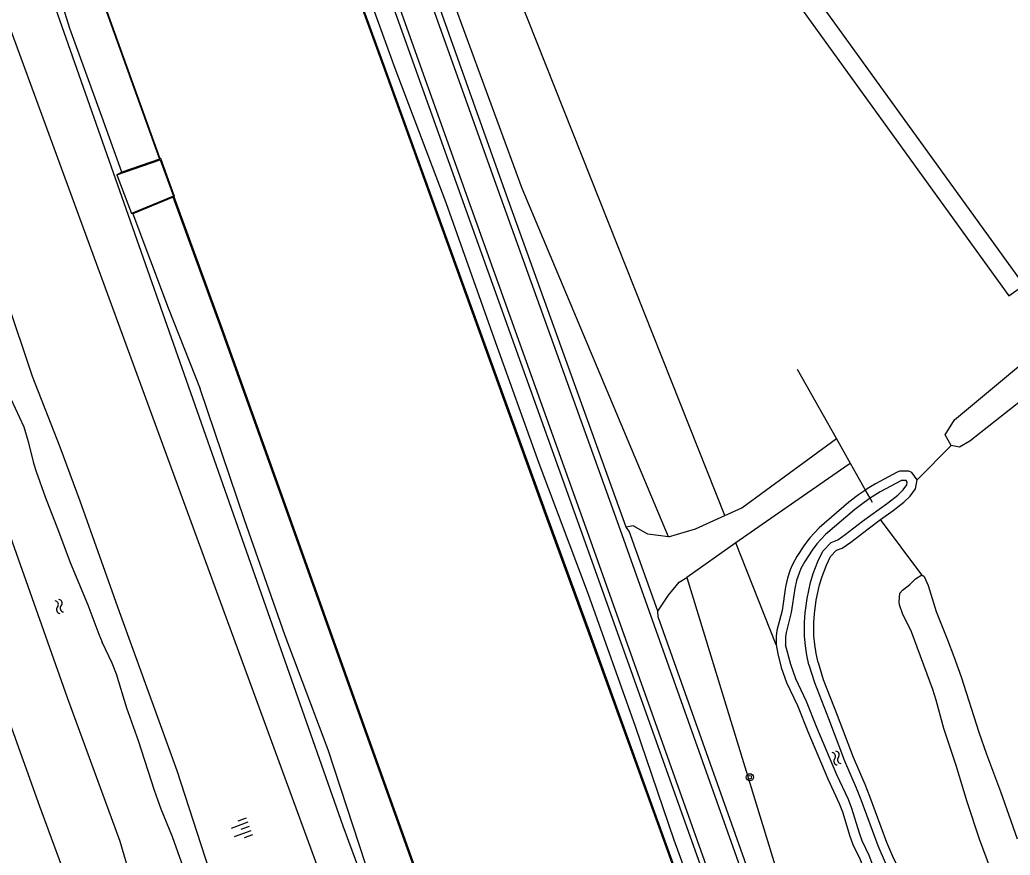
# Model space of a CAD drawing. Extents: x 135990 to 139000, y 393500 to 396000.
# Drawn here: x 136176.2 to 136287.5, y 395619.4 to 395713.3 of the extents above; entities that cross this region are included whole.
import ezdxf

# ---------------------------------------------------------------- set-up
doc = ezdxf.new("R2010")
doc.units = 0
for name, color, linetype in [('gg-afsc-hekwerk', 7, 'Continuous'), ('gg-afsc-muur', 7, 'Continuous'), ('gg-knt-bovenkant onderkant talud', 7, 'Continuous'), ('gg-knt-onverhard', 7, 'Continuous'), ('gg-knt-verharding', 7, 'Continuous'), ('gg-knt-verharding nz', 7, 'Continuous'), ('gg-kntw-bovenkant insteek waterloop', 7, 'Continuous'), ('gt-grn-groengrens', 7, 'Continuous'), ('gt-symb-boom', 7, 'Continuous'), ('gt-symb-talud symbool', 7, 'Continuous'), ('gt-symb-watersymbool', 7, 'Continuous'), ('gx-grn-maaiveld', 7, 'Continuous')]:
    doc.layers.add(name, color=color, linetype=linetype)

# ---------------------------------------------------------------- blocks, each defined once
blk = doc.blocks.new('gt0-WA')
at = {"layer": 'gt-symb-watersymbool'}
for centre, start, end in [((-0.32, 0.02), 28.0725, 151.9275), ((0.43, 0.42), 208.0725, 331.9275), ((-0.32, -0.43), 28.0725, 151.9275), ((0.43, -0.03), 208.0725, 331.9275)]:
    blk.add_arc(centre, 0.425, start, end, dxfattribs=at)
blk = doc.blocks.new('gt0-BOOM')
at = {"layer": 'gt-symb-boom'}
for radius in [0.4, 0.2]:
    blk.add_circle((0, 0), radius, dxfattribs=at)
blk = doc.blocks.new('gt0-TALUD_1')
at = {"layer": 'gt-symb-talud symbool'}
for p, q in [((-1, -1), (-1, 0)), ((-0.5, -2), (-0.5, 0)), ((0, -1), (0, 0)), ((0.5, -2), (0.5, 0)), ((1, -1), (1, 0))]:
    blk.add_line(p, q, dxfattribs=at)

msp = doc.modelspace()

# ---------------------------------------------------------------- linework, layer by layer
at = {"layer": 'gg-afsc-hekwerk'}
for p, q in [((136267.95, 395666.225), (136263.578, 395673.977)), ((136269.528, 395663.429), (136267.95, 395666.225)), ((136271.206, 395660.454), (136269.528, 395663.429)), ((136271.723, 395659.536), (136271.206, 395660.454)), ((136272.005, 395659.036), (136271.723, 395659.536))]:
    msp.add_line(p, q, dxfattribs=at)
at = {"layer": 'gg-afsc-muur'}
for points in [[(136191.888, 395697.671), (136184.933, 395717.011), (136178.689, 395734.547)], [(136259.931, 395509.357), (136254.186, 395525.052), (136247.898, 395542.306), (136241.507, 395559.973), (136234.006, 395580.813), (136226.44, 395601.73), (136221.026, 395616.691), (136214.471, 395634.963), (136206.145, 395658.252), (136198.884, 395678.493), (136193.463, 395693.316)]]:
    msp.add_lwpolyline(points, dxfattribs=at)
at = {"layer": 'gg-knt-bovenkant onderkant talud'}
msp.add_line((136251.141, 395650.628), (136262.417, 395613.876), dxfattribs=at)
msp.add_lwpolyline([(136249.062, 395655.202), (136232.635, 395694.301), (136212.963, 395747.797), (136208.496, 395759.474), (136204.504, 395770.218), (136202.196, 395776.981)], dxfattribs=at)
at = {"layer": 'gg-knt-onverhard'}
msp.add_line((136256.634, 395654.507), (136251.141, 395650.628), dxfattribs=at)
for points in [[(136255.405, 395657.603), (136257.307, 395658.467), (136267.95, 395666.225)], [(136269.528, 395663.429), (136269.388, 395663.35), (136259.58, 395656.588), (136256.634, 395654.507)], [(136249.062, 395655.202), (136252.113, 395656.108), (136255.405, 395657.603)], [(136249.062, 395655.202), (136246.757, 395655.502), (136245.094, 395656.433), (136244.295, 395656.286)], [(136247.863, 395646.864), (136249.067, 395648.641), (136250.277, 395650.099), (136251.141, 395650.628)]]:
    msp.add_lwpolyline(points, dxfattribs=at)
at = {"layer": 'gg-knt-verharding'}
for points in [[(136157.159, 395790.858), (136168.331, 395760.2), (136176.251, 395725.65), (136212.461, 395622.74), (136229.361, 395577.101), (136254.981, 395504.101), (136255.48, 395500)], [(136244.295, 395656.286), (136230.86, 395693.582), (136211.713, 395747.336), (136207.367, 395759.044), (136203.093, 395769.73)], [(136255.708, 395609.808), (136239.744, 395654.526), (136226.317, 395691.893), (136206.997, 395745.883), (136202.792, 395757.151), (136198.369, 395768.24)], [(136247.863, 395646.864), (136244.653, 395655.833), (136244.295, 395656.286)], [(136260.247, 395611.542), (136247.899, 395646.197), (136247.863, 395646.864)]]:
    msp.add_lwpolyline(points, dxfattribs=at)
at = {"layer": 'gg-knt-verharding nz'}
for points in [[(136259.572, 395611.284), (136243.654, 395655.964), (136230.221, 395693.319), (136211.055, 395746.99), (136206.688, 395758.699), (136202.442, 395769.391), (136200.364, 395774.717), (136199.399, 395777.408), (136198.877, 395779.004)], [(136256.275, 395610.025), (136240.32, 395654.726), (136226.925, 395692.057), (136207.584, 395746.156), (136203.424, 395757.41), (136198.987, 395768.549), (136196.919, 395773.855), (136195.542, 395777.827)]]:
    msp.add_lwpolyline(points, dxfattribs=at)
at = {"layer": 'gg-kntw-bovenkant insteek waterloop'}
for points in [[(136312.713, 395786.068), (136312.21, 395786.661), (136238.189, 395750.233), (136287.33, 395682.257), (136289.018, 395683.478)], [(136312.713, 395786.068), (136312.541, 395784.933), (136241.094, 395749.771), (136289.018, 395683.478)], [(136281.202, 395668.353), (136295.125, 395679.89), (136307.445, 395690.381), (136318.514, 395699.68), (136329.768, 395709.948), (136337.51, 395717.408), (136339.617, 395718.971), (136341.332, 395719.663), (136342.757, 395719.536), (136344.876, 395717.541)], [(136350.574, 395694.566), (136343.049, 395711.51), (136342.47, 395712.618), (136341.799, 395713.216), (136340.884, 395713.199), (136338.675, 395711.736), (136330.005, 395704.717), (136317.087, 395693.961), (136304.062, 395683.254), (136294.096, 395674.737), (136282.919, 395665.944), (136281.763, 395665.262), (136280.845, 395665.449)], [(136280.845, 395665.449), (136280.164, 395666.657), (136281.202, 395668.353)], [(136277.026, 395661.583), (136276.4, 395662.406), (136276.062, 395662.562), (136275.056, 395662.558), (136274.758, 395662.458), (136272.329, 395661.159), (136271.376, 395660.57), (136271.206, 395660.454)], [(136264.856, 395640.829), (136264.616, 395641.907), (136264.451, 395642.966), (136264.357, 395644.044), (136264.357, 395645.604), (136264.435, 395646.668), (136264.633, 395648.256), (136265.014, 395650.071), (136265.339, 395651.091), (136265.866, 395652.439), (136266.41, 395653.571), (136267.349, 395654.579), (136268.091, 395654.87), (136268.922, 395655.442), (136270.87, 395656.948), (136273.69, 395658.996), (136274.833, 395659.886), (136275.447, 395660.464), (136275.838, 395661.025), (136275.901, 395661.328), (136275.762, 395661.511), (136275.23, 395661.509), (136275.176, 395661.491), (136272.853, 395660.249), (136271.948, 395659.689), (136271.723, 395659.536)], [(136272.911, 395657.133), (136274.321, 395658.157), (136275.517, 395659.088), (136276.246, 395659.774), (136276.822, 395660.601), (136277.026, 395661.583)], [(136271.206, 395660.454), (136270.42, 395659.918), (136269.334, 395659.073), (136266.001, 395656.212), (136264.948, 395655.101), (136264.339, 395654.305), (136263.475, 395652.973), (136263.007, 395652.088), (136262.756, 395651.506), (136262.446, 395650.557), (136262.224, 395649.579), (136261.823, 395646.908), (136261.26, 395644.678), (136261.166, 395644.053), (136261.18, 395643.061)], [(136271.723, 395659.536), (136271.039, 395659.069), (136269.999, 395658.26), (136266.726, 395655.45), (136265.748, 395654.419), (136265.198, 395653.699), (136264.381, 395652.441), (136263.955, 395651.634), (136263.739, 395651.134), (136263.459, 395650.277), (136263.257, 395649.385), (136262.854, 395646.701), (136262.291, 395644.471), (136262.217, 395643.982), (136262.23, 395643.076)], [(136265.872, 395641.098), (136265.648, 395642.102), (136265.494, 395643.092), (136265.407, 395644.09), (136265.407, 395645.566), (136265.48, 395646.564), (136265.67, 395648.083), (136266.031, 395649.803), (136266.329, 395650.74), (136266.83, 395652.02), (136267.287, 395652.972), (136267.955, 395653.689), (136268.587, 395653.937), (136269.541, 395654.593), (136271.5, 395656.108), (136272.911, 395657.133)], [(136298.161, 395583.351), (136296.365, 395587.464), (136295.224, 395590.238), (136294.008, 395593.507), (136291.452, 395600.821), (136289.399, 395605.998), (136288.131, 395609.5), (136286.491, 395614.582), (136284.029, 395621.241), (136282.622, 395625.434), (136281.38, 395629.513), (136280.006, 395633.683), (136279.142, 395636.851), (136278.758, 395638.037), (136276.359, 395644.545), (136275.37, 395646.595), (136275.036, 395647.56), (136274.978, 395647.889), (136275.083, 395648.869), (136275.348, 395649.191), (136276.19, 395649.828), (136276.827, 395650.489), (136277.546, 395650.939)], [(136277.546, 395650.939), (136277.784, 395650.761), (136278.254, 395649.733), (136279.139, 395646.811), (136280.435, 395643.63), (136281.149, 395641.755), (136281.944, 395639.463), (136283.945, 395633.27), (136284.806, 395630.799), (136286.376, 395626.612), (136288.236, 395621.278)], [(136261.18, 395643.061), (136261.34, 395642.065), (136261.737, 395640.515), (136262.337, 395638.822), (136263.551, 395636.258), (136264.716, 395633.342), (136266.975, 395628.006), (136268.259, 395625.248), (136268.613, 395624.313), (136269.46, 395621.58), (136269.792, 395620.638), (136270.6, 395618.955), (136271.59, 395616.31)]]:
    msp.add_lwpolyline(points, dxfattribs=at)
at = {"layer": 'gt-grn-groengrens'}
for p, q in [((136277.026, 395661.583), (136280.845, 395665.449)), ((136277.546, 395650.939), (136272.911, 395657.133)), ((136261.18, 395643.061), (136256.634, 395654.507))]:
    msp.add_line(p, q, dxfattribs=at)
at = {"layer": 'gx-grn-maaiveld'}
for p, q in [((136255.405, 395657.603), (136207.756, 395777.581)), ((136187.616, 395696.148), (136187.066, 395695.858)), ((136187.066, 395695.858), (136188.69, 395691.513)), ((136193.404, 395693.341), (136188.849, 395691.484)), ((136193.404, 395693.341), (136193.504, 395693.382)), ((136188.849, 395691.484), (136188.69, 395691.513))]:
    msp.add_line(p, q, dxfattribs=at)
for points in [[(136274.37, 395550.499), (136267.142, 395569.642), (136260.263, 395588.766), (136254.957, 395603.355), (136247.334, 395624.422), (136240.154, 395644.264), (136235.242, 395657.663), (136216.831, 395708.546), (136200.473, 395753.309), (136200.567, 395753.343), (136201.635, 395750.421)], [(136202.014, 395749.383), (136216.925, 395708.58), (136235.336, 395657.697), (136240.248, 395644.298), (136253.09, 395608.808)], [(136203.392, 395749.871), (136206.925, 395739.488), (136212.689, 395723.375), (136218.301, 395707.836), (136224.046, 395692.753), (136229.432, 395677.549), (136234.478, 395663.462), (136240.048, 395648.769), (136245.336, 395633.92), (136249.682, 395621.185), (136254.063, 395609.18)], [(136252.31, 395500), (136215.609, 395601.865), (136172.424, 395719.514), (136169.925, 395727.348), (136165.986, 395746.754)], [(136193.504, 395693.382), (136193.552, 395693.401), (136191.993, 395697.673), (136191.946, 395697.657), (136184.98, 395717.028), (136178.736, 395734.564), (136178.642, 395734.531)], [(136178.642, 395734.531), (136184.886, 395716.995), (136191.845, 395697.622), (136187.616, 395696.148)], [(136187.616, 395696.148), (136185.391, 395702.397), (136181.788, 395712.282), (136178.564, 395722.67), (136176.795, 395727.241)], [(136166.649, 395702.888), (136167.035, 395700.587), (136167.611, 395697.873), (136169.096, 395694.803), (136171.039, 395689.969), (136174.608, 395681.982), (136177.548, 395673.225), (136180.642, 395665.308), (136182.889, 395659.243), (136187.33, 395646.796), (136191, 395636.719), (136193.818, 395628.955), (136197.838, 395616.492), (136201.838, 395607.549), (136204.055, 395602.892), (136205.636, 395599.728), (136206.785, 395598.097), (136207.773, 395597.242), (136208.437, 395596.897), (136209.342, 395596.784)], [(136164.374, 395700.544), (136164.898, 395699.263), (136166.541, 395696.143), (136167.12, 395694.896), (136168.444, 395691.119), (136170.115, 395687.047), (136170.785, 395684.864), (136171.633, 395681.619), (136172.196, 395679.7), (136173.619, 395675.578), (136174.796, 395671.639), (136175.143, 395670.703), (136176.611, 395667.536), (136177.107, 395665.916), (136177.707, 395663.478), (136177.992, 395662.518), (136178.996, 395659.691), (136180.516, 395655.819), (136181.82, 395652.325), (136183.808, 395647.574), (136185.046, 395644.274), (136185.429, 395643.35)], [(136187.066, 395695.858), (136191.933, 395697.547), (136193.413, 395693.453), (136188.69, 395691.513)], [(136255.636, 395507.955), (136259.889, 395509.301), (136254.139, 395525.035), (136247.851, 395542.289), (136241.46, 395559.956), (136233.959, 395580.796), (136226.393, 395601.713), (136220.979, 395616.675), (136214.424, 395634.946), (136206.098, 395658.235), (136198.837, 395678.476), (136193.404, 395693.341)], [(136299.847, 395399.28), (136299.941, 395399.314), (136293.08, 395418.236), (136286.999, 395434.95), (136281.135, 395450.98), (136274.678, 395468.68), (136268.964, 395484.426), (136261.598, 395504.88), (136261.646, 395504.898), (136260.041, 395509.349), (136259.993, 395509.334), (136254.233, 395525.069), (136247.945, 395542.323), (136241.554, 395559.99), (136234.053, 395580.83), (136226.487, 395601.747), (136221.073, 395616.708), (136214.518, 395634.98), (136206.192, 395658.269), (136198.931, 395678.51), (136193.504, 395693.382)], [(136188.849, 395691.484), (136192.823, 395680.902), (136196.416, 395671.802)], [(136198.954, 395594.45), (136194.098, 395603.352), (136190.2, 395611.518), (136187.416, 395620.992), (136181.505, 395637.119), (136175.324, 395654.601), (136169.042, 395672.681), (136164.399, 395685.327), (136158.646, 395687.277), (136155.185, 395687.218), (136154.147, 395687.006)], [(136188.842, 395592.158), (136188.864, 395593.664), (136188.175, 395596.089), (136187.652, 395599.031), (136187.286, 395600.888), (136185.962, 395604.4), (136178.409, 395624.925), (136171.026, 395645.438), (136163.509, 395664.265), (136157.867, 395677.568), (136156.039, 395681.654), (136154.812, 395683.33), (136152.54, 395683.722), (136150.526, 395683.145), (136147.272, 395682.519)], [(136255.636, 395507.955), (136251.323, 395519.054), (136247.274, 395530.606), (136241.138, 395547.897), (136235.234, 395564.649), (136228.965, 395582.224), (136225.124, 395594.338), (136224.794, 395596.846), (136223.129, 395600.789), (136221.736, 395602.037), (136218.554, 395609.536), (136215.013, 395618.49), (136210.831, 395631.293), (136205.958, 395644.196), (136201.412, 395657.115), (136196.416, 395671.802)], [(136202.747, 395595.306), (136202.575, 395595.994), (136199.507, 395604.365), (136197.993, 395608.658), (136195.534, 395615.309), (136193.305, 395621.523), (136192.058, 395624.611), (136191.279, 395626.693), (136189.48, 395632.279), (136188.169, 395635.968), (136187.004, 395639.79), (136186.517, 395641.006), (136185.429, 395643.35)], [(136272.718, 395616.111), (136272.804, 395616.25), (136271.628, 395619.393), (136270.824, 395621.066), (136270.52, 395621.931), (136269.669, 395624.676), (136269.288, 395625.682), (136267.995, 395628.459), (136265.748, 395633.767), (136264.574, 395636.704), (136263.37, 395639.248), (136262.806, 395640.841), (136262.23, 395643.076)], [(136264.856, 395640.829), (136265.468, 395638.838), (136267.055, 395634.8), (136268.829, 395630.042), (136270.15, 395627.015), (136270.67, 395625.705), (136272.596, 395620.517), (136273.408, 395618.631), (136273.999, 395617.445), (136274.617, 395616.5), (136275.156, 395615.812), (136275.213, 395615.67)], [(136265.872, 395641.098), (136266.46, 395639.185), (136268.036, 395635.175), (136269.803, 395630.436), (136271.119, 395627.419), (136271.65, 395626.082), (136273.571, 395620.908), (136274.361, 395619.073), (136274.911, 395617.968), (136275.471, 395617.113), (136276.075, 395616.342), (136276.431, 395615.455)]]:
    msp.add_lwpolyline(points, dxfattribs=at)

# ---------------------------------------------------------------- block references
at = {"layer": 'gt-symb-boom'}
msp.add_blockref('gt0-BOOM', (136258.212, 395628.196), dxfattribs=at)
at = {"layer": 'gt-symb-talud symbool', "xscale": 0.9997799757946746, "yscale": 0.9997799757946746, "rotation": -69.75249849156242}
msp.add_blockref('gt0-TALUD_1', (136201.987, 395622.704), dxfattribs=at)
at = {"layer": 'gt-symb-watersymbool'}
for p, rotation in [((136180.58, 395647.438), -69.93365037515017), ((136267.937, 395630.406), -68.41134772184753)]:
    msp.add_blockref('gt0-WA', p, dxfattribs=dict(at, rotation=rotation))

doc.saveas('drawing.dxf')
